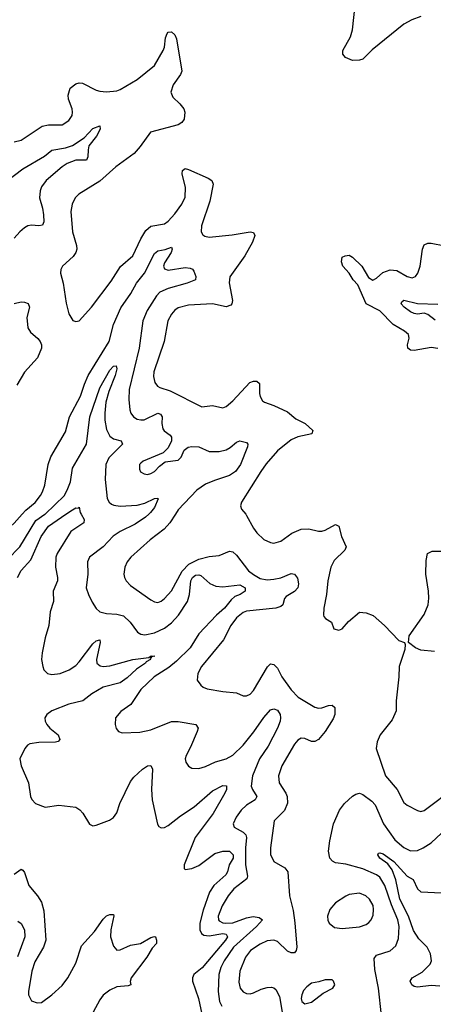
# Model space of a CAD drawing. Header units: inches. Extents: x 1649636 to 1815363, y 506543 to 641975.
# Tile 589 of 656: x 1745082 to 1747503, y 597135 to 602891. Entities that reach past the tile are written whole.
import ezdxf

# ---------------------------------------------------------------- set-up
doc = ezdxf.new("R2010")
doc.units = ezdxf.units.IN
doc.header["$MEASUREMENT"] = 0
doc.layers.add('B7549', color=7, linetype='Continuous')
doc.layers.add('B7640', color=7, linetype='Continuous')

msp = doc.modelspace()

# ---------------------------------------------------------------- linework, layer by layer
at = {"layer": 'B7549', "color": 5}
for points, elevation in [([(1744820.8, 600000), (1744830.3, 599910.3), (1744835.6, 599895.6), (1744850, 599879.1), (1744890, 599870.3), (1744930, 599879.1), (1744990, 599904.2), (1745030, 599929.3), (1745050, 599947.5), (1745096.3, 600000)], 560), ([(1745010, 599735.8), (1745082.3, 599810), (1745176.6, 599963.4), (1745228.9, 600000)], 540), ([(1745069.1, 599630.9), (1745089.7, 599670.3), (1745146, 599734), (1745206.8, 599870), (1745251.1, 599930), (1745352.2, 600000)], 520), ([(1745441.6, 600000), (1745459.5, 599970), (1745457.6, 599950), (1745381.5, 599898.5), (1745300.6, 599770), (1745292.3, 599750), (1745291.9, 599690), (1745303.8, 599630), (1745302.7, 599610), (1745277.2, 599550), (1745279.6, 599490), (1745260.2, 599430), (1745251.3, 599350), (1745230, 599277.2), (1745213.1, 599190), (1745210.2, 599150), (1745216.2, 599110), (1745223.9, 599090), (1745244.4, 599070), (1745270, 599063.2), (1745319.5, 599070), (1745371.3, 599090), (1745410, 599115.5), (1745430, 599137.2), (1745510, 599242.3), (1745530, 599259.6), (1745550, 599266), (1745553.2, 599250), (1745532, 599150), (1745534, 599130), (1745553, 599113), (1745570.2, 599110.2), (1745610, 599113.9), (1745743.7, 599150), (1745838.4, 599161.6), (1745851.5, 599171.5), (1745873.4, 599170), (1745853, 599167), (1745844.7, 599155.3), (1745847.7, 599150), (1745822.5, 599137.5), (1745818.3, 599130), (1745765.3, 599094.7), (1745710, 599042.8), (1745670, 599014.9), (1745570, 598989.3), (1745503.2, 598950), (1745451.3, 598908.7), (1745368.7, 598890), (1745270.4, 598850), (1745241.3, 598830), (1745228.9, 598810), (1745230.3, 598790), (1745240.7, 598770), (1745258.6, 598750), (1745306.9, 598710), (1745316, 598684), (1745307.8, 598672.3), (1745291.4, 598668.6), (1745193.8, 598666.2), (1745141.6, 598658.4), (1745127.4, 598650), (1745111.6, 598630), (1745082, 598570), (1745090.3, 598530), (1745133.2, 598430), (1745145, 598350), (1745152, 598332), (1745174.9, 598310), (1745230, 598288.5), (1745310, 598299.7), (1745410, 598286.8), (1745433, 598273), (1745452, 598252), (1745490, 598188.2), (1745510, 598179.5), (1745530, 598182.3), (1745607.7, 598212.3), (1745630, 598228), (1745650, 598255.5), (1745668.2, 598310), (1745730, 598437.3), (1745750, 598462.4), (1745801.1, 598510), (1745830, 598528.9), (1745850, 598531.7), (1745858.4, 598510), (1745852.5, 598390), (1745856.3, 598330), (1745888.3, 598188.3), (1745895.4, 598175.4), (1745910, 598166), (1745930, 598169.2), (1745950, 598180.2), (1746023.4, 598236.6), (1746103.7, 598290), (1746210, 598382.7), (1746270, 598414.3), (1746291.7, 598411.7), (1746291.3, 598390), (1746282.8, 598370), (1746213.9, 598250), (1746109.2, 598110.8), (1746045.3, 597950), (1746044.9, 597930), (1746050, 597923), (1746090, 597928.3), (1746130, 597946.1), (1746224, 598016), (1746270, 598031.4), (1746310, 598031.4), (1746331.4, 598010), (1746331.7, 597990), (1746307.8, 597950), (1746297.7, 597910), (1746288.1, 597891.9), (1746218.3, 597830), (1746193.7, 597790), (1746155.2, 597684.8), (1746136.3, 597610), (1746136.9, 597570), (1746145.6, 597550), (1746160.1, 597540.1), (1746190, 597535.1), (1746270, 597549.6), (1746290, 597544.7), (1746298.8, 597530), (1746287, 597510), (1746150, 597349.2), (1746102, 597310), (1746093.2, 597290), (1746094, 597270), (1746128.8, 597170), (1746153.1, 597050)], 520), ([(1745837.2, 600000), (1745818.1, 599981.9), (1745758.5, 599941.5), (1745670, 599898.5), (1745628.2, 599871.8), (1745570, 599809.8), (1745490, 599749.5), (1745477.8, 599722.3), (1745480.7, 599650), (1745471.3, 599570), (1745483.6, 599530), (1745506.8, 599486.8), (1745529.3, 599449.3), (1745550.6, 599430), (1745590, 599419.3), (1745650, 599416.8), (1745690, 599405.6), (1745729.2, 599370), (1745771, 599311), (1745790, 599298.5), (1745814.2, 599294.2), (1745870, 599307.4), (1745930, 599333.4), (1745970, 599366), (1746011.4, 599410), (1746064.3, 599490), (1746076.4, 599530), (1746083.9, 599610), (1746093.9, 599630), (1746110, 599643.4), (1746130, 599646.5), (1746141.1, 599641.1), (1746194.8, 599594.8), (1746230, 599579.3), (1746270, 599576.6), (1746370, 599586.7), (1746400.9, 599570), (1746401.7, 599550), (1746371.7, 599530), (1746341.7, 599518.3), (1746319.8, 599500.2), (1746280.1, 599450), (1746233.4, 599410), (1746130, 599300.7), (1746080.5, 599219.5), (1745998.6, 599141.4), (1745955, 599105), (1745869.2, 599050), (1745790, 598976.1), (1745732.3, 598887.7), (1745673.3, 598846.7), (1745643, 598810), (1745640.5, 598770), (1745646.9, 598746.9), (1745661, 598730), (1745682.3, 598722.3), (1745785.3, 598725.3), (1745850, 598739), (1745970, 598788), (1746010, 598789.4), (1746113.4, 598770), (1746125.7, 598750), (1746120.2, 598730), (1746082, 598638), (1746055.8, 598590), (1746050.4, 598570), (1746054, 598550), (1746070, 598527.3), (1746090, 598516.3), (1746130, 598514.4), (1746170, 598524.9), (1746226.9, 598553.1), (1746290, 598569.4), (1746330, 598591.6), (1746390.3, 598649.7), (1746452, 598728.1), (1746510, 598812.2), (1746550, 598856.5), (1746570, 598862.4), (1746590, 598854.2), (1746605.5, 598830), (1746609.1, 598810), (1746605.8, 598790), (1746591, 598750), (1746535.4, 598644.6), (1746484.6, 598570), (1746444.7, 598470), (1746436.8, 598410), (1746443.8, 598390), (1746470.7, 598349.3), (1746459.7, 598330), (1746410, 598300.2), (1746378.2, 598270), (1746349.2, 598230), (1746331.6, 598190), (1746336.4, 598170), (1746390, 598142.3), (1746405.4, 598125.4), (1746409.6, 598109.6), (1746403.4, 598050), (1746403.8, 597950), (1746415.5, 597884.5), (1746410.5, 597869.5), (1746335.7, 597810), (1746301.4, 597770), (1746266.2, 597710), (1746243.6, 597650), (1746245.3, 597630), (1746250, 597623.8), (1746270, 597612), (1746288.8, 597608.8), (1746330, 597612.4), (1746410, 597641.4), (1746448.3, 597648.3), (1746483, 597643), (1746503.7, 597630), (1746467.5, 597590), (1746332.5, 597470), (1746277.9, 597390), (1746258.7, 597350), (1746247.1, 597310), (1746243.1, 597210), (1746251.6, 597151.6), (1746264.1, 597124.1)], 540), ([(1745993, 600000), (1745959.7, 599950), (1745927.9, 599912.1), (1745846.3, 599850), (1745732, 599750), (1745710, 599722), (1745697.4, 599690), (1745691.8, 599650), (1745695.3, 599630), (1745704.9, 599610), (1745730, 599583.7), (1745850, 599498.9), (1745870, 599487.7), (1745890, 599484.9), (1745910, 599491.7), (1745930, 599507.4), (1745970, 599551.8), (1746033.6, 599666.4), (1746071.8, 599708.2), (1746130, 599736.6), (1746190, 599752), (1746250, 599759.1), (1746310, 599784.7), (1746330, 599780.2), (1746350, 599760.2), (1746420.9, 599670), (1746450, 599646.8), (1746490, 599624.8), (1746530, 599617), (1746570, 599619.8), (1746610.9, 599629.1), (1746670, 599653.8), (1746690.2, 599650.2), (1746707, 599627), (1746713.2, 599593.2), (1746709.2, 599570), (1746690, 599547.5), (1746640.7, 599519.3), (1746632.4, 599507.6), (1746621.2, 599470), (1746610, 599459.8), (1746581, 599450), (1746410, 599434.3), (1746390, 599425.3), (1746350, 599393.5), (1746317.1, 599350), (1746273.8, 599266.2), (1746146.5, 599110), (1746125.3, 599070), (1746120.4, 599030), (1746141.8, 599001.8), (1746156.3, 598990), (1746179.9, 598979.9), (1746270, 598963.2), (1746350, 598956.5), (1746390, 598938.4), (1746410, 598938.4), (1746430, 598948.5), (1746450, 598970.3), (1746531.3, 599108.7), (1746550, 599125.2), (1746570, 599122), (1746590, 599099.5), (1746615.5, 599050), (1746670, 598974), (1746711.2, 598931.2), (1746810, 598872.2), (1746830, 598867), (1746850, 598868.5), (1746890, 598881.3), (1746910, 598883), (1746927.3, 598870), (1746926.4, 598830), (1746916.3, 598803.7), (1746869.3, 598730), (1746830, 598682.3), (1746810, 598672.1), (1746790, 598672.1), (1746750, 598689.7), (1746730, 598691.2), (1746710, 598678.7), (1746690, 598656.9), (1746616.9, 598530), (1746597.3, 598470), (1746600.8, 598430), (1746639.5, 598370), (1746647.6, 598350), (1746648.9, 598311.1), (1746631.4, 598268.6), (1746571.9, 598208.1), (1746550.3, 598050), (1746550.3, 598010.3), (1746570, 597970.7), (1746632.8, 597932.8), (1746652, 597910), (1746660.2, 597770), (1746683, 597683), (1746692.1, 597612.1), (1746703, 597470), (1746700.2, 597450), (1746690, 597436.9), (1746670, 597435.3), (1746650, 597446.8), (1746590, 597501.6), (1746570, 597509.8), (1746530, 597505.4), (1746490, 597487.7), (1746433, 597450), (1746402.8, 597410), (1746370.8, 597330), (1746364.8, 597264.8), (1746372.6, 597230), (1746390, 597208.9), (1746410, 597198.5), (1746430, 597196.5), (1746450, 597202), (1746496.1, 597223.9), (1746530, 597234.3), (1746555.7, 597235.7), (1746570, 597231.9), (1746581.9, 597221.9), (1746601.7, 597181.7), (1746618.6, 597090)], 560), ([(1746404.7, 600000), (1746410, 599993.4), (1746450, 599918.4), (1746470, 599890.4), (1746510, 599852.7), (1746550, 599834), (1746570, 599830.4), (1746610, 599842), (1746674, 599890), (1746730, 599913.4), (1746774.8, 599914.8), (1746830, 599901.1), (1746850, 599900.9), (1746870, 599906.5), (1746930, 599939.5), (1746950, 599930.5), (1746966.2, 599870), (1746993.4, 599810), (1746985.7, 599790), (1746922.8, 599730), (1746902.8, 599690), (1746885.5, 599610), (1746877, 599530), (1746862.4, 599450), (1746859.1, 599410), (1746862.4, 599402.4), (1746871, 599390), (1746906, 599370), (1746921, 599330), (1746950, 599323), (1746970, 599330.7), (1747006.7, 599373.3), (1747070, 599427.3), (1747110, 599424), (1747150, 599407.7), (1747216.3, 599350), (1747301.4, 599261.4), (1747334, 599250), (1747338, 599238), (1747336, 599210), (1747303.7, 599110), (1747302, 599050), (1747285.8, 598910), (1747285.5, 598850), (1747261.2, 598798.8), (1747192.6, 598710), (1747173.8, 598670), (1747168, 598630), (1747222.8, 598470), (1747291.1, 598390), (1747330, 598314.9), (1747350, 598299), (1747410, 598268.8), (1747430, 598262.6), (1747450, 598267.6), (1747630, 598405.5)], 580), ([(1747510, 599196.9), (1747430, 599205.7), (1747398.9, 599218.9), (1747358, 599250), (1747359, 599270), (1747361.2, 599290), (1747450, 599413.4), (1747472.2, 599470), (1747476.8, 599510), (1747474.7, 599550), (1747459.2, 599650), (1747461.1, 599730), (1747469.7, 599770), (1747495.8, 599784.2), (1747550, 599784.6)], 580), ([(1747198.9, 597070), (1747181.4, 597230), (1747159.7, 597339.7), (1747156.5, 597403.5), (1747170, 597421.8), (1747250, 597448.2), (1747283, 597477), (1747299.4, 597520.6), (1747303.8, 597590), (1747294.3, 597630), (1747257.4, 597717.4), (1747218.2, 597830), (1747190, 597877.6), (1747170, 597892), (1747090, 597927.9), (1746990, 597954.5), (1746930, 597962.8), (1746912.2, 597972.2), (1746897.6, 597990), (1746889, 598030), (1746897.4, 598090), (1746918.9, 598190), (1746954.6, 598270), (1746983.1, 598310), (1747030, 598352.6), (1747050, 598364.4), (1747070, 598368.9), (1747090, 598360.9), (1747142.1, 598322.1), (1747161.6, 598301.6), (1747211.6, 598190), (1747277.7, 598097.7), (1747330, 598051.9), (1747370, 598031.8), (1747410, 598034.8), (1747444, 598050), (1747490, 598078.9), (1747550, 598136.5)], 560), ([(1747541.7, 597241.7), (1747490, 597245.6), (1747410, 597234.8), (1747390, 597238.9), (1747378, 597250), (1747367.1, 597270), (1747379.5, 597290), (1747436.8, 597323.2), (1747484.7, 597370), (1747492, 597390), (1747486.5, 597430), (1747466.8, 597470), (1747417.9, 597517.9), (1747386.6, 597566.6), (1747358, 597650), (1747306, 597750), (1747283.7, 597863.7), (1747261.7, 597921.7), (1747236, 597956), (1747188.9, 597990), (1747178.7, 598010), (1747182, 598018), (1747190, 598021.3), (1747210, 598014.5), (1747271, 597970), (1747350, 597884.7), (1747384.8, 597864.8), (1747410.1, 597810.1), (1747430, 597792.3), (1747550, 597787.6)], 540), ([(1745050, 597896.2), (1745090, 597925.7), (1745099.1, 597919.1), (1745110, 597904.9), (1745134.9, 597830), (1745185.8, 597770), (1745210, 597732.7), (1745222.6, 597682.6), (1745235.3, 597510), (1745220.6, 597470), (1745170, 597384.2), (1745152.7, 597330), (1745133.2, 597210), (1745133.6, 597190), (1745150, 597156.4), (1745184, 597144), (1745210, 597145.8), (1745270, 597190.2), (1745330, 597245.5), (1745362.9, 597290), (1745410, 597375.5), (1745443.1, 597476.9), (1745519.4, 597560.6), (1745570, 597633.6), (1745590, 597651.6), (1745610, 597660.3), (1745630, 597660.7), (1745633.2, 597653.2), (1745616.1, 597570), (1745612.5, 597530), (1745630, 597475.3), (1745650, 597452.7), (1745670, 597454), (1745730, 597480.1), (1745789.3, 597490.7), (1745850, 597526.5), (1745870, 597532.4), (1745876.3, 597530), (1745883.1, 597510), (1745881.7, 597490), (1745857, 597463), (1745825.7, 597410), (1745734.6, 597290), (1745728.9, 597268.9), (1745731.3, 597248.7), (1745716.7, 597243.3), (1745650, 597237.5), (1745610, 597217.3), (1745570, 597188.9), (1745550, 597161.4), (1745511.4, 597090)], 480), ([(1745070, 597622), (1745090, 597608.4), (1745110.2, 597570), (1745111.8, 597530), (1745068, 597412)], 460)]:
    msp.add_lwpolyline(points, dxfattribs=dict(at, elevation=elevation))
at = {"layer": 'B7549', "color": 5, "elevation": 580}
for points in [[(1747070, 597784.5), (1747010, 597776.8), (1746990, 597768.2), (1746930, 597728), (1746897.4, 597690), (1746884.2, 597650), (1746886.3, 597626.3), (1746893.4, 597610), (1746924.9, 597584.9), (1746970, 597578.4), (1747070, 597588.9), (1747110, 597602.6), (1747126, 597614), (1747139.7, 597630), (1747150, 597656), (1747153.3, 597690), (1747150, 597712), (1747130, 597749.7), (1747107.6, 597770)], [(1746870, 597278.7), (1746833.5, 597266.5), (1746790, 597259.6), (1746761.6, 597238.4), (1746743.8, 597216.2), (1746732.4, 597190), (1746729.3, 597170), (1746732.4, 597152.4), (1746750, 597138), (1746790, 597147.8), (1746858.8, 597201.2), (1746915.1, 597230), (1746925.6, 597250), (1746919.5, 597270), (1746910, 597277.6)]]:
    msp.add_lwpolyline(points, close=True, dxfattribs=at)
at = {"layer": 'B7640', "color": 5}
for points, elevation in [([(1747430, 602909.9), (1747377.3, 602890), (1747330, 602865.6), (1747145.4, 602714.6), (1747090, 602660.7), (1747070, 602654), (1747030, 602651.8), (1746989, 602670), (1746973.2, 602690), (1746972.7, 602710), (1747017.4, 602790), (1747030, 602831.3), (1747047.2, 602992.8)], 580), ([(1745050, 602176.9), (1745090, 602185.8), (1745212.3, 602267.7), (1745250, 602276.6), (1745330, 602276.9), (1745370, 602301.1), (1745388.5, 602330), (1745390.8, 602350), (1745388.5, 602370), (1745366.6, 602426.6), (1745365, 602450), (1745378, 602490), (1745410, 602515.6), (1745430, 602521.6), (1745450, 602518.8), (1745530, 602478.9), (1745550, 602472.1), (1745590, 602469.2), (1745650, 602475.2), (1745670, 602482.2), (1745770, 602541.4), (1745870, 602623.6), (1745921.2, 602710), (1745928.5, 602730), (1745935.7, 602784.3), (1745945.4, 602810), (1745950, 602817.1), (1745970, 602819.3), (1745990, 602802), (1745999.3, 602779.3), (1746030.2, 602590), (1746023.7, 602570), (1745980.8, 602510), (1745967.3, 602467.3), (1745977.8, 602437.7), (1746019.8, 602399.8), (1746042.6, 602370), (1746048.9, 602350), (1746044, 602310), (1746030.9, 602289.1), (1746010, 602275.6), (1745846.6, 602233.4), (1745786.7, 602150), (1745750.9, 602109.1), (1745644.9, 602030), (1745550, 601946.8), (1745428.3, 601871.7), (1745407, 601850), (1745388.2, 601811.8), (1745382, 601770), (1745391.1, 601650), (1745414.6, 601570), (1745415.8, 601550), (1745410.8, 601529.2), (1745394.3, 601505.7), (1745332, 601450), (1745322.8, 601430), (1745320.2, 601410), (1745335.2, 601350), (1745353.3, 601233.3), (1745370, 601171.3), (1745393.4, 601133.4), (1745410, 601126.8), (1745430, 601130.8), (1745502.4, 601210), (1745617.6, 601362.4), (1745672.7, 601447.3), (1745743.9, 601510), (1745789.9, 601610), (1745820.8, 601659.2), (1745850, 601683), (1745930, 601697.5), (1745950, 601712.2), (1745990, 601756.5), (1746030, 601812.6), (1746050, 601854), (1746052.8, 601910), (1746032.3, 601990), (1746034.3, 602010), (1746050, 602020.7), (1746070, 602015.5), (1746185, 601965), (1746207.1, 601950), (1746213.8, 601930), (1746194, 601830), (1746146.5, 601686.5), (1746144.9, 601650), (1746152.8, 601632.8), (1746165.1, 601625.1), (1746190, 601620.2), (1746326.4, 601633.6), (1746431.3, 601651.3), (1746450, 601647.3), (1746458.7, 601630), (1746443.9, 601590), (1746399.7, 601510), (1746311.4, 601388.6), (1746308.1, 601351.9), (1746327.1, 601250), (1746323.7, 601230), (1746317.6, 601222.4), (1746290, 601212.3), (1746210, 601229.9), (1746070, 601222.4), (1746010, 601205.7), (1745990, 601192.6), (1745970.2, 601169.8), (1745949.2, 601130), (1745927.2, 601010), (1745867.5, 600832.5), (1745864.7, 600804.7), (1745872.8, 600770), (1745889, 600749), (1745901.5, 600741.5), (1745961.9, 600721.9), (1746147.3, 600627.3), (1746210, 600636.1), (1746270, 600621.1), (1746290, 600628.9), (1746330, 600663.6), (1746429.7, 600770), (1746450, 600777.7), (1746470, 600778.7), (1746484.9, 600764.9), (1746485.9, 600705.9), (1746490, 600687.3), (1746503.5, 600663.5), (1746515.1, 600655.1), (1746570, 600635.8), (1746650, 600598.6), (1746698.5, 600558.5), (1746751.8, 600530), (1746797.1, 600490), (1746791, 600470), (1746710, 600451.7), (1746670, 600434.8), (1746590.1, 600369.9), (1746525, 600295), (1746493.4, 600250), (1746379.1, 600070), (1746373.4, 600050), (1746380.7, 600030), (1746404.7, 600000)], 580), ([(1745010, 601950.3), (1745100.6, 602019.4), (1745226, 602094), (1745270, 602127.6), (1745350, 602142.4), (1745390, 602154.6), (1745458.9, 602201.1), (1745510, 602254), (1745551.3, 602270), (1745552.9, 602250), (1745530.8, 602210), (1745487.1, 602152.9), (1745481.8, 602130), (1745481.5, 602090), (1745472.2, 602070), (1745410, 602070.4), (1745359.8, 602050), (1745329.8, 602030.2), (1745237.4, 601950), (1745210, 601912.9), (1745201.5, 601890), (1745198.3, 601850), (1745215.7, 601790), (1745221.6, 601750), (1745222.3, 601710), (1745214.3, 601690), (1745194.5, 601685.5), (1745150, 601689.8), (1745130, 601685.3), (1745110, 601673.5), (1745081.8, 601650), (1745050, 601612.8)], 560), ([(1745096.3, 600000), (1745116.8, 600023.2), (1745171.3, 600068.7), (1745202.9, 600110), (1745215, 600130), (1745229, 600170), (1745247.8, 600290), (1745263.5, 600336.5), (1745350, 600481.6), (1745372.7, 600570), (1745437.6, 600690), (1745460.3, 600760.3), (1745483.4, 600810), (1745604.9, 601010), (1745630.4, 601110), (1745673.1, 601206.9), (1745731.6, 601290), (1745764.9, 601350), (1745811.5, 601408.5), (1745870, 601523.2), (1745890, 601539.8), (1745932.5, 601547.5), (1745970, 601562), (1745974.9, 601550), (1745967.4, 601530), (1745928.6, 601470), (1745922.9, 601450), (1745930, 601434.4), (1745950, 601427.1), (1746050, 601442.5), (1746078.7, 601438.7), (1746093.2, 601433.2), (1746101.4, 601421.4), (1746112.7, 601390), (1746110.6, 601370), (1746061.6, 601350), (1745950, 601319.6), (1745902.4, 601297.6), (1745883, 601277), (1745828.3, 601191.7), (1745802.4, 601130), (1745781.2, 600970), (1745722.7, 600730), (1745720.2, 600670), (1745725.8, 600610), (1745733.1, 600590), (1745748.6, 600568.6), (1745770, 600555.6), (1745790, 600551.5), (1745810, 600551.4), (1745890, 600590.2), (1745905.8, 600585.8), (1745915, 600570), (1745914.4, 600530), (1745920.1, 600500.1), (1745927.4, 600487.4), (1745962.3, 600462.3), (1745970.2, 600450), (1745970.2, 600430), (1745951.3, 600388.7), (1745920.7, 600359.3), (1745804, 600310), (1745790, 600298), (1745783, 600290), (1745782.8, 600262.8), (1745788.8, 600248.8), (1745810, 600235.5), (1745830, 600232.7), (1745850, 600238.4), (1745870, 600250.5), (1745899.7, 600280.2), (1745934.2, 600305.8), (1746010, 600315.8), (1746026.3, 600333.7), (1746045, 600375), (1746068.7, 600391.3), (1746090, 600396.8), (1746130, 600393.8), (1746190, 600367.5), (1746250, 600366.3), (1746290, 600376.9), (1746312.8, 600390), (1746350, 600421.7), (1746370, 600428.8), (1746410, 600419.3), (1746416.5, 600410), (1746414.9, 600394.9), (1746374, 600290), (1746345.2, 600250), (1746310, 600227.2), (1746222.1, 600197.9), (1746170, 600175.3), (1746118.9, 600141.1), (1746010, 600025.4), (1745993, 600000)], 560), ([(1747530, 600968.2), (1747490, 600975.4), (1747390, 600956.5), (1747370, 600958.5), (1747353.3, 600970), (1747351.1, 600990), (1747360.9, 601030), (1747357.2, 601050), (1747333.3, 601070), (1747268.5, 601110), (1747190, 601189.8), (1747110.7, 601230.7), (1747060.1, 601340.1), (1747034, 601370), (1747009.7, 601409.7), (1746972.7, 601450), (1746964.8, 601475.2), (1746970, 601502), (1746986, 601510), (1747010, 601514), (1747030, 601502.8), (1747084.9, 601450), (1747123.4, 601383.4), (1747148.6, 601368.6), (1747170, 601379.3), (1747207.9, 601412.1), (1747250, 601429), (1747290, 601424.2), (1747350, 601388.9), (1747378.3, 601381.7), (1747399.5, 601390), (1747412.8, 601410), (1747425.1, 601450), (1747438.9, 601550), (1747450, 601575.5), (1747470, 601584.4), (1747490, 601584.2), (1747570, 601568.9)], 580), ([(1745048.8, 601231.2), (1745090, 601242.2), (1745110, 601240.2), (1745131.2, 601231.2), (1745138.3, 601210), (1745123.5, 601150), (1745130.2, 601090), (1745144.5, 601064.5), (1745187.5, 601027.5), (1745201.5, 601010), (1745209.6, 600990), (1745209.1, 600970), (1745185.8, 600914.2), (1745110, 600829.8), (1745064.8, 600755.2)], 560), ([(1747513.9, 601133.9), (1747470, 601166.8), (1747450, 601174.5), (1747410, 601169.8), (1747390, 601172.9), (1747370, 601183.1), (1747331.3, 601210), (1747314.7, 601230), (1747318.7, 601241.3), (1747330, 601251), (1747410, 601231.9), (1747530, 601227.7)], 560), ([(1745228.9, 600000), (1745230, 600000.8), (1745343.4, 600110), (1745364.2, 600150), (1745378.2, 600190), (1745391.2, 600270), (1745472.6, 600410), (1745492.9, 600570), (1745550, 600739), (1745610, 600841.5), (1745630, 600865.7), (1745646.8, 600866.8), (1745650.2, 600850.2), (1745640.8, 600810), (1745603.3, 600716.7), (1745585.2, 600654.8), (1745579.1, 600590), (1745580.6, 600550), (1745590, 600495.8), (1745610, 600456.2), (1745630, 600441.3), (1745676.3, 600430), (1745684, 600410), (1745604.1, 600330), (1745585, 600290), (1745582.5, 600202.5), (1745592.8, 600092.8), (1745606, 600070), (1745619.5, 600059.5), (1745632.8, 600052.8), (1745670, 600047.6), (1745770, 600052.7), (1745814.4, 600065.6), (1745871.5, 600091.5), (1745890, 600094.4), (1745892.9, 600090), (1745870, 600040.3), (1745847.8, 600010), (1745837.2, 600000)], 540), ([(1745352.2, 600000), (1745390, 600026.2), (1745410, 600037.6), (1745424.7, 600035.3), (1745430, 600042), (1745435.6, 600010), (1745441.6, 600000)], 520)]:
    msp.add_lwpolyline(points, dxfattribs=dict(at, elevation=elevation))

doc.saveas('drawing.dxf')
